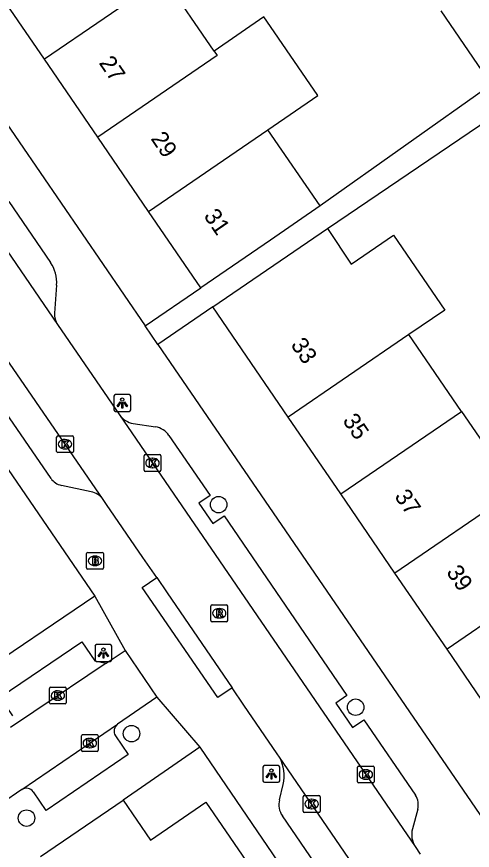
# Model space of a CAD drawing. Extents: x 157466 to 158888, y 383063 to 384677.
# Drawn here: x 158174.52 to 158201.58, y 383761.08 to 383810.57 of the extents above; entities that cross this region are included whole.
import ezdxf

# ---------------------------------------------------------------- set-up
doc = ezdxf.new("R2010")
doc.units = 0
for name, color, linetype in [('IMGEO_Boom', 7, 'Continuous'), ('IMGEO_Brandkraan', 7, 'Continuous'), ('IMGEO_Kolk', 7, 'Continuous'), ('IMGEO_Lichtpunt', 7, 'Continuous'), ('IMGEO_Pand', 7, 'Continuous'), ('IMGEO_Pand_nummerreeks', 7, 'Continuous'), ('IMGEO_Rijbaan_lokaal_open', 7, 'Continuous'), ('IMGEO_Rioolput', 7, 'Continuous'), ('IMGEO_Voetpad_open', 7, 'Continuous')]:
    doc.layers.add(name, color=color, linetype=linetype)

msp = doc.modelspace()

# ---------------------------------------------------------------- linework, layer by layer
at = {"layer": 'IMGEO_Boom'}
for centre in [(158186.512, 383781.605), (158194.645, 383769.577), (158181.34, 383768.007), (158175.105, 383762.994)]:
    msp.add_circle(centre, 0.489, dxfattribs=at)
at = {"layer": 'IMGEO_Brandkraan'}
for p, q in [((158178.669, 383777.842), (158178.669, 383778.694)), ((158178.744, 383778.768), (158179.596, 383778.768)), ((158179.157, 383778.548), (158179.182, 383778.548)), ((158179.67, 383778.694), (158179.67, 383777.842)), ((158179.596, 383777.768), (158178.744, 383777.768)), ((158179.18, 383777.988), (158179.155, 383777.988))]:
    msp.add_line(p, q, dxfattribs=at)
for points in [[(158178.669, 383777.842), (158178.669, 383778.694)], [(158178.744, 383778.768), (158179.596, 383778.768)], [(158179.67, 383778.694), (158179.67, 383777.842)], [(158179.017, 383778.468), (158179.017, 383778.068), (158179.23, 383778.068)], [(158179.248, 383778.468), (158179.017, 383778.468)], [(158179.196, 383778.387), (158179.142, 383778.387), (158179.142, 383778.311)], [(158179.142, 383778.311), (158179.195, 383778.311)], [(158179.204, 383778.235), (158179.142, 383778.235), (158179.142, 383778.154)], [(158179.142, 383778.154), (158179.204, 383778.154)], [(158179.596, 383777.768), (158178.744, 383777.768)]]:
    msp.add_lwpolyline(points, dxfattribs=at)
for centre, radius, start, end in [((158178.746, 383778.692), 0.0765, 91.552, 178.448), ((158178.746, 383778.692), 0.0765, 91.552, 178.448), ((158179.594, 383778.692), 0.0765, 1.552, 88.448), ((158179.594, 383778.692), 0.0765, 1.552, 88.448), ((158179.197, 383778.349), 0.0379, 267.8285, 90.9355), ((158179.205, 383778.194), 0.0404, 269.8759, 90.5077), ((158179.236, 383778.319), 0.251, 268.6676, 293.5347), ((158179.252, 383778.323), 0.145, 59.4692, 91.5367), ((158179.277, 383778.37), 0.0922, 285.5137, 58.1501), ((158179.282, 383778.178), 0.105, 301.3115, 78.989), ((158178.746, 383777.844), 0.0765, 181.552, 268.448), ((158178.746, 383777.844), 0.0765, 181.552, 268.448), ((158179.594, 383777.844), 0.0765, 271.552, 358.448), ((158179.594, 383777.844), 0.0765, 271.552, 358.448)]:
    msp.add_arc(centre, radius, start, end, dxfattribs=at)
for centre, major_axis, ratio, start_param, end_param in [((158179.156, 383778.268), (-0.387, 0.002), 0.722429, 4.712389, 7.853982), ((158179.181, 383778.268), (-0.39, 0.002), 0.717154, 1.570796, 4.712389)]:
    msp.add_ellipse(centre, major_axis=major_axis, ratio=ratio, start_param=start_param, end_param=end_param, dxfattribs=at)
at = {"layer": 'IMGEO_Kolk'}
for p, q in [((158176.891, 383784.764), (158176.891, 383785.616)), ((158176.966, 383785.69), (158177.818, 383785.69)), ((158177.379, 383785.47), (158177.404, 383785.47)), ((158177.892, 383785.616), (158177.892, 383784.764)), ((158177.818, 383784.69), (158176.966, 383784.69)), ((158177.402, 383784.91), (158177.377, 383784.91)), ((158182.084, 383783.648), (158182.084, 383784.5)), ((158182.159, 383784.574), (158183.011, 383784.574)), ((158183.085, 383784.5), (158183.085, 383783.648)), ((158182.572, 383784.354), (158182.597, 383784.354)), ((158183.011, 383783.574), (158182.159, 383783.574)), ((158182.595, 383783.794), (158182.57, 383783.794)), ((158176.464, 383769.844), (158176.464, 383770.696)), ((158176.539, 383770.77), (158177.391, 383770.77)), ((158177.465, 383770.696), (158177.465, 383769.844)), ((158176.952, 383770.55), (158176.977, 383770.55)), ((158177.391, 383769.77), (158176.539, 383769.77)), ((158176.975, 383769.99), (158176.95, 383769.99)), ((158178.362, 383767.022), (158178.362, 383767.874)), ((158178.437, 383767.948), (158179.289, 383767.948)), ((158178.85, 383767.728), (158178.875, 383767.728)), ((158179.363, 383767.874), (158179.363, 383767.022)), ((158178.873, 383767.168), (158178.848, 383767.168)), ((158179.289, 383766.948), (158178.437, 383766.948)), ((158194.751, 383765.156), (158194.751, 383766.008)), ((158194.826, 383766.082), (158195.678, 383766.082)), ((158195.239, 383765.862), (158195.264, 383765.862)), ((158195.752, 383766.008), (158195.752, 383765.156)), ((158195.262, 383765.302), (158195.237, 383765.302)), ((158195.678, 383765.082), (158194.826, 383765.082)), ((158191.537, 383763.407), (158191.537, 383764.259)), ((158191.612, 383764.333), (158192.464, 383764.333)), ((158192.538, 383764.259), (158192.538, 383763.407)), ((158192.025, 383764.113), (158192.05, 383764.113)), ((158192.464, 383763.333), (158191.612, 383763.333)), ((158192.048, 383763.553), (158192.023, 383763.553))]:
    msp.add_line(p, q, dxfattribs=at)
for points in [[(158176.891, 383784.764), (158176.891, 383785.616)], [(158176.966, 383785.69), (158177.818, 383785.69)], [(158177.892, 383785.616), (158177.892, 383784.764)], [(158177.212, 383785.39), (158177.335, 383785.39), (158177.335, 383785.239), (158177.465, 383785.39), (158177.629, 383785.39), (158177.483, 383785.239), (158177.636, 383784.99), (158177.484, 383784.99), (158177.399, 383785.154), (158177.335, 383785.087), (158177.335, 383784.99), (158177.212, 383784.99), (158177.212, 383785.39)], [(158177.818, 383784.69), (158176.966, 383784.69)], [(158182.084, 383783.648), (158182.084, 383784.5)], [(158182.159, 383784.574), (158183.011, 383784.574)], [(158183.085, 383784.5), (158183.085, 383783.648)], [(158182.405, 383784.274), (158182.528, 383784.274), (158182.528, 383784.123), (158182.658, 383784.274), (158182.822, 383784.274), (158182.676, 383784.123), (158182.829, 383783.874), (158182.677, 383783.874), (158182.592, 383784.038), (158182.528, 383783.971), (158182.528, 383783.874), (158182.405, 383783.874), (158182.405, 383784.274)], [(158183.011, 383783.574), (158182.159, 383783.574)], [(158176.464, 383769.844), (158176.464, 383770.696)], [(158176.539, 383770.77), (158177.391, 383770.77)], [(158177.465, 383770.696), (158177.465, 383769.844)], [(158176.785, 383770.47), (158176.908, 383770.47), (158176.908, 383770.319), (158177.038, 383770.47), (158177.202, 383770.47), (158177.056, 383770.319), (158177.209, 383770.07), (158177.057, 383770.07), (158176.972, 383770.234), (158176.908, 383770.167), (158176.908, 383770.07), (158176.785, 383770.07), (158176.785, 383770.47)], [(158177.391, 383769.77), (158176.539, 383769.77)], [(158178.362, 383767.022), (158178.362, 383767.874)], [(158178.437, 383767.948), (158179.289, 383767.948)], [(158179.363, 383767.874), (158179.363, 383767.022)], [(158178.683, 383767.648), (158178.806, 383767.648), (158178.806, 383767.497), (158178.936, 383767.648), (158179.1, 383767.648), (158178.954, 383767.497), (158179.107, 383767.248), (158178.955, 383767.248), (158178.87, 383767.412), (158178.806, 383767.345), (158178.806, 383767.248), (158178.683, 383767.248), (158178.683, 383767.648)], [(158179.289, 383766.948), (158178.437, 383766.948)], [(158194.751, 383765.156), (158194.751, 383766.008)], [(158194.826, 383766.082), (158195.678, 383766.082)], [(158195.072, 383765.782), (158195.195, 383765.782), (158195.195, 383765.631), (158195.325, 383765.782), (158195.489, 383765.782), (158195.343, 383765.631), (158195.496, 383765.382), (158195.344, 383765.382), (158195.259, 383765.546), (158195.195, 383765.479), (158195.195, 383765.382), (158195.072, 383765.382), (158195.072, 383765.782)], [(158195.752, 383766.008), (158195.752, 383765.156)], [(158195.678, 383765.082), (158194.826, 383765.082)], [(158191.537, 383763.407), (158191.537, 383764.259)], [(158191.612, 383764.333), (158192.464, 383764.333)], [(158192.538, 383764.259), (158192.538, 383763.407)], [(158191.858, 383764.033), (158191.981, 383764.033), (158191.981, 383763.882), (158192.111, 383764.033), (158192.275, 383764.033), (158192.129, 383763.882), (158192.282, 383763.633), (158192.13, 383763.633), (158192.045, 383763.797), (158191.981, 383763.73), (158191.981, 383763.633), (158191.858, 383763.633), (158191.858, 383764.033)], [(158192.464, 383763.333), (158191.612, 383763.333)]]:
    msp.add_lwpolyline(points, dxfattribs=at)
for centre, start, end in [((158176.968, 383785.614), 91.552, 178.448), ((158176.968, 383785.614), 91.552, 178.448), ((158177.816, 383785.614), 1.552, 88.448), ((158177.816, 383785.614), 1.552, 88.448), ((158176.968, 383784.766), 181.552, 268.448), ((158176.968, 383784.766), 181.552, 268.448), ((158177.816, 383784.766), 271.552, 358.448), ((158177.816, 383784.766), 271.552, 358.448), ((158182.161, 383784.498), 91.552, 178.448), ((158182.161, 383784.498), 91.552, 178.448), ((158183.009, 383784.498), 1.552, 88.448), ((158183.009, 383784.498), 1.552, 88.448), ((158182.161, 383783.65), 181.552, 268.448), ((158182.161, 383783.65), 181.552, 268.448), ((158183.009, 383783.65), 271.552, 358.448), ((158183.009, 383783.65), 271.552, 358.448), ((158176.541, 383770.694), 91.552, 178.448), ((158176.541, 383770.694), 91.552, 178.448), ((158177.389, 383770.694), 1.552, 88.448), ((158177.389, 383770.694), 1.552, 88.448), ((158176.541, 383769.846), 181.552, 268.448), ((158176.541, 383769.846), 181.552, 268.448), ((158177.389, 383769.846), 271.552, 358.448), ((158177.389, 383769.846), 271.552, 358.448), ((158178.439, 383767.872), 91.552, 178.448), ((158178.439, 383767.872), 91.552, 178.448), ((158179.287, 383767.872), 1.552, 88.448), ((158179.287, 383767.872), 1.552, 88.448), ((158178.439, 383767.024), 181.552, 268.448), ((158178.439, 383767.024), 181.552, 268.448), ((158179.287, 383767.024), 271.552, 358.448), ((158179.287, 383767.024), 271.552, 358.448), ((158194.828, 383766.006), 91.552, 178.448), ((158194.828, 383766.006), 91.552, 178.448), ((158195.676, 383766.006), 1.552, 88.448), ((158195.676, 383766.006), 1.552, 88.448), ((158194.828, 383765.158), 181.552, 268.448), ((158194.828, 383765.158), 181.552, 268.448), ((158195.676, 383765.158), 271.552, 358.448), ((158195.676, 383765.158), 271.552, 358.448), ((158191.614, 383764.257), 91.552, 178.448), ((158191.614, 383764.257), 91.552, 178.448), ((158192.462, 383764.257), 1.552, 88.448), ((158192.462, 383764.257), 1.552, 88.448), ((158191.614, 383763.409), 181.552, 268.448), ((158191.614, 383763.409), 181.552, 268.448), ((158192.462, 383763.409), 271.552, 358.448), ((158192.462, 383763.409), 271.552, 358.448)]:
    msp.add_arc(centre, 0.0765, start, end, dxfattribs=at)
for centre, major_axis, ratio, start_param, end_param in [((158177.378, 383785.19), (-0.387, 0.002), 0.722429, 4.712389, 7.853982), ((158177.403, 383785.19), (-0.39, 0.002), 0.717154, 1.570796, 4.712389), ((158182.571, 383784.074), (-0.387, 0.002), 0.722429, 4.712389, 7.853982), ((158182.596, 383784.074), (-0.39, 0.002), 0.717154, 1.570796, 4.712389), ((158176.951, 383770.27), (-0.387, 0.002), 0.722429, 4.712389, 7.853982), ((158176.976, 383770.27), (-0.39, 0.002), 0.717154, 1.570796, 4.712389), ((158178.849, 383767.448), (-0.387, 0.002), 0.722429, 4.712389, 7.853982), ((158178.874, 383767.448), (-0.39, 0.002), 0.717154, 1.570796, 4.712389), ((158195.238, 383765.582), (-0.387, 0.002), 0.722429, 4.712389, 7.853982), ((158195.263, 383765.582), (-0.39, 0.002), 0.717154, 1.570796, 4.712389), ((158192.024, 383763.833), (-0.387, 0.002), 0.722429, 4.712389, 7.853982), ((158192.049, 383763.833), (-0.39, 0.002), 0.717154, 1.570796, 4.712389)]:
    msp.add_ellipse(centre, major_axis=major_axis, ratio=ratio, start_param=start_param, end_param=end_param, dxfattribs=at)
at = {"layer": 'IMGEO_Lichtpunt'}
for p, q in [((158180.293, 383788.042), (158180.293, 383787.235)), ((158180.293, 383788.042), (158180.293, 383787.235)), ((158181.195, 383788.137), (158180.387, 383788.137)), ((158181.195, 383788.137), (158180.387, 383788.137)), ((158181.289, 383787.235), (158181.289, 383788.042)), ((158181.289, 383787.235), (158181.289, 383788.042)), ((158180.387, 383787.141), (158181.195, 383787.141)), ((158180.387, 383787.141), (158181.195, 383787.141)), ((158179.17, 383773.198), (158179.17, 383772.391)), ((158179.17, 383773.198), (158179.17, 383772.391)), ((158180.072, 383773.293), (158179.264, 383773.293)), ((158180.072, 383773.293), (158179.264, 383773.293)), ((158180.166, 383772.391), (158180.166, 383773.198)), ((158180.166, 383772.391), (158180.166, 383773.198)), ((158179.264, 383772.297), (158180.072, 383772.297)), ((158179.264, 383772.297), (158180.072, 383772.297)), ((158189.145, 383766.02), (158189.145, 383765.213)), ((158189.145, 383766.02), (158189.145, 383765.213)), ((158190.047, 383766.115), (158189.239, 383766.115)), ((158190.047, 383766.115), (158189.239, 383766.115)), ((158190.141, 383765.213), (158190.141, 383766.02)), ((158190.141, 383765.213), (158190.141, 383766.02)), ((158189.239, 383765.119), (158190.047, 383765.119)), ((158189.239, 383765.119), (158190.047, 383765.119))]:
    msp.add_line(p, q, dxfattribs=at)
for points in [[(158180.667, 383787.706), (158180.706, 383787.678), (158180.518, 383787.416), (158180.48, 383787.443), (158180.667, 383787.706)], [(158180.769, 383787.658), (158180.816, 383787.658), (158180.816, 383787.336), (158180.769, 383787.336), (158180.769, 383787.658)], [(158180.879, 383787.678), (158180.917, 383787.705), (158181.104, 383787.443), (158181.065, 383787.415), (158180.879, 383787.678)], [(158179.544, 383772.862), (158179.583, 383772.834), (158179.395, 383772.572), (158179.357, 383772.599), (158179.544, 383772.862)], [(158179.646, 383772.814), (158179.693, 383772.814), (158179.693, 383772.492), (158179.646, 383772.492), (158179.646, 383772.814)], [(158179.756, 383772.834), (158179.794, 383772.861), (158179.981, 383772.599), (158179.942, 383772.571), (158179.756, 383772.834)], [(158189.519, 383765.684), (158189.558, 383765.656), (158189.37, 383765.394), (158189.332, 383765.421), (158189.519, 383765.684)], [(158189.731, 383765.656), (158189.769, 383765.683), (158189.956, 383765.421), (158189.917, 383765.393), (158189.731, 383765.656)], [(158189.621, 383765.636), (158189.668, 383765.636), (158189.668, 383765.314), (158189.621, 383765.314), (158189.621, 383765.636)]]:
    msp.add_lwpolyline(points, dxfattribs=at)
for centre in [(158180.792, 383787.84), (158179.669, 383772.996), (158189.644, 383765.818)]:
    msp.add_circle(centre, 0.0994, dxfattribs=at)
for centre, start, end in [((158180.387, 383788.042), 90, 180), ((158180.387, 383788.042), 90, 180), ((158181.195, 383788.042), 0, 90), ((158181.195, 383788.042), 0, 90), ((158180.387, 383787.235), 180, 270), ((158180.387, 383787.235), 180, 270), ((158181.195, 383787.235), 270, 0), ((158181.195, 383787.235), 270, 360), ((158179.264, 383773.198), 90, 180), ((158179.264, 383773.198), 90, 180), ((158180.072, 383773.198), 0, 90), ((158180.072, 383773.198), 0, 90), ((158179.264, 383772.391), 180, 270), ((158179.264, 383772.391), 180, 270), ((158180.072, 383772.391), 270, 0), ((158180.072, 383772.391), 270, 360), ((158189.239, 383766.02), 90, 180), ((158189.239, 383766.02), 90, 180), ((158190.047, 383766.02), 0, 90), ((158190.047, 383766.02), 0, 90), ((158189.239, 383765.213), 180, 270), ((158189.239, 383765.213), 180, 270), ((158190.047, 383765.213), 270, 0), ((158190.047, 383765.213), 270, 360)]:
    msp.add_arc(centre, 0.0946, start, end, dxfattribs=at)
at = {"layer": 'IMGEO_Pand'}
for points in [[(158183.248, 383812.901), (158176.163, 383808.047)], [(158186.243, 383808.528), (158183.248, 383812.901)], [(158176.163, 383808.047), (158173.033, 383812.616)], [(158202.711, 383806.54), (158199.728, 383810.912)], [(158189.439, 383803.863), (158192.397, 383805.89), (158189.374, 383810.302), (158189.201, 383810.555), (158186.243, 383808.528)], [(158186.243, 383808.528), (158186.416, 383808.276), (158179.331, 383803.422)], [(158179.331, 383803.422), (158176.163, 383808.047)], [(158182.354, 383799.009), (158189.439, 383803.863)], [(158192.542, 383799.332), (158189.439, 383803.863)], [(158182.354, 383799.009), (158179.331, 383803.422)], [(158192.542, 383799.332), (158189.583, 383797.305), (158185.457, 383794.479)], [(158185.457, 383794.479), (158182.354, 383799.009)], [(158186.163, 383793.349), (158192.985, 383797.987)], [(158192.985, 383797.987), (158194.374, 383795.869), (158194.765, 383796.137), (158196.893, 383797.595), (158199.936, 383793.153), (158197.808, 383791.695)], [(158190.646, 383786.793), (158187.607, 383791.234), (158186.163, 383793.349)], [(158197.808, 383791.695), (158190.646, 383786.793)], [(158200.929, 383787.138), (158197.808, 383791.695)], [(158193.766, 383782.235), (158200.929, 383787.138)], [(158200.929, 383787.138), (158204.149, 383782.438)], [(158193.766, 383782.235), (158190.646, 383786.793)], [(158196.983, 383777.534), (158193.766, 383782.235)], [(158204.149, 383782.438), (158196.983, 383777.534)], [(158207.24, 383777.926), (158200.072, 383773.02)], [(158200.072, 383773.02), (158196.983, 383777.534)], [(158203.195, 383768.457), (158200.072, 383773.02)], [(158175.939, 383760.709), (158180.833, 383764.065)], [(158180.833, 383764.065), (158182.46, 383761.691), (158185.753, 383763.949), (158188.863, 383759.413)]]:
    msp.add_lwpolyline(points, dxfattribs=at)
at = {"layer": 'IMGEO_Rijbaan_lokaal_open'}
for points in [[(158179.656, 383781.899), (158162.085, 383807.463)], [(158167.359, 383806.297), (158176.948, 383792.302)], [(158176.948, 383792.302), (158180.633, 383786.925)], [(158180.633, 383786.925), (158198.181, 383761.303)], [(158182.833, 383777.276), (158182.01, 383778.474), (158179.858, 383781.604), (158179.656, 383781.899)], [(158182.833, 383777.276), (158183.462, 383776.361), (158187.315, 383770.733)], [(158179.837, 383772.198), (158180.957, 383772.951)], [(158180.957, 383772.951), (158182.841, 383770.169)], [(158179.837, 383772.198), (158175.539, 383769.31), (158174.159, 383768.371)], [(158190.126, 383766.615), (158189.996, 383766.816), (158188.017, 383769.707), (158187.315, 383770.733)], [(158182.841, 383770.169), (158180.511, 383768.576)], [(158174.828, 383764.691), (158180.511, 383768.576)], [(158195.535, 383758.724), (158190.126, 383766.615)], [(158174.828, 383764.691), (158173.626, 383763.869)], [(158198.181, 383761.303), (158198.486, 383760.859)]]:
    msp.add_lwpolyline(points, dxfattribs=at)
at = {"layer": 'IMGEO_Rioolput'}
for p, q in [((158186.046, 383774.727), (158186.046, 383775.579)), ((158186.121, 383775.653), (158186.973, 383775.653)), ((158187.047, 383775.579), (158187.047, 383774.727)), ((158186.534, 383775.433), (158186.559, 383775.433)), ((158186.973, 383774.653), (158186.121, 383774.653)), ((158186.557, 383774.873), (158186.532, 383774.873))]:
    msp.add_line(p, q, dxfattribs=at)
for points in [[(158186.046, 383774.727), (158186.046, 383775.579)], [(158186.121, 383775.653), (158186.973, 383775.653)], [(158187.047, 383775.579), (158187.047, 383774.727)], [(158186.635, 383775.351), (158186.383, 383775.353), (158186.383, 383774.953)], [(158186.383, 383774.953), (158186.507, 383774.953), (158186.507, 383775.115), (158186.518, 383775.115)], [(158186.561, 383775.272), (158186.507, 383775.272), (158186.507, 383775.191)], [(158186.507, 383775.191), (158186.559, 383775.191)], [(158186.565, 383775.086), (158186.636, 383774.953), (158186.776, 383774.953), (158186.711, 383775.079)], [(158186.973, 383774.653), (158186.121, 383774.653)]]:
    msp.add_lwpolyline(points, dxfattribs=at)
for centre, radius, start, end in [((158186.123, 383775.577), 0.0765, 91.552, 178.448), ((158186.123, 383775.577), 0.0765, 91.552, 178.448), ((158186.971, 383775.577), 0.0765, 1.552, 88.448), ((158186.971, 383775.577), 0.0765, 1.552, 88.448), ((158186.517, 383775.062), 0.0533, 26.0293, 88.6989), ((158186.543, 383775.38), 0.19, 274.7715, 282.9687), ((158186.567, 383775.176), 0.0964, 77.0061, 93.1865), ((158186.581, 383775.233), 0.0378, 276.6634, 79.6772), ((158186.634, 383775.241), 0.109, 350.3612, 89.416), ((158186.632, 383775.241), 0.112, 277.5842, 350.9817), ((158186.616, 383775.026), 0.108, 29.5134, 73.7905), ((158186.123, 383774.729), 0.0765, 181.552, 268.448), ((158186.123, 383774.729), 0.0765, 181.552, 268.448), ((158186.971, 383774.729), 0.0765, 271.552, 358.448), ((158186.971, 383774.729), 0.0765, 271.552, 358.448)]:
    msp.add_arc(centre, radius, start, end, dxfattribs=at)
for centre, major_axis, ratio, start_param, end_param in [((158186.533, 383775.153), (-0.387, 0.002), 0.722429, 4.712389, 7.853982), ((158186.558, 383775.153), (-0.39, 0.002), 0.717154, 1.570796, 4.712389)]:
    msp.add_ellipse(centre, major_axis=major_axis, ratio=ratio, start_param=start_param, end_param=end_param, dxfattribs=at)
at = {"layer": 'IMGEO_Voetpad_open'}
for points in [[(158152.194, 383835.929), (158182.143, 383792.209)], [(158157.348, 383808.015), (158179.168, 383776.179)], [(158202.711, 383806.54), (158192.542, 383799.332)], [(158192.985, 383797.987), (158205.614, 383806.573), (158206.118, 383805.858)], [(158170.42, 383804.89), (158173.149, 383800.908), (158172.481, 383800.45), (158173.383, 383799.134), (158174.051, 383799.592), (158176.527, 383795.979)], [(158176.558, 383783.16), (158162.479, 383803.645)], [(158176.89, 383794.641), (158176.77, 383792.966)], [(158182.143, 383792.209), (158185.457, 383794.479)], [(158186.163, 383793.349), (158182.895, 383791.111)], [(158182.895, 383791.111), (158182.143, 383792.209)], [(158182.895, 383791.111), (158211.057, 383750), (158215.044, 383744.012)], [(158181.439, 383786.42), (158182.755, 383786.218)], [(158183.563, 383785.71), (158186.005, 383782.145), (158185.336, 383781.687), (158186.166, 383780.475), (158186.834, 383780.933), (158194.133, 383770.277), (158193.465, 383769.82), (158194.463, 383768.363), (158195.13, 383768.82), (158198.194, 383764.347)], [(158178.934, 383782.37), (158177.172, 383782.748)], [(158187.315, 383770.733), (158186.457, 383770.145), (158181.975, 383776.688), (158182.833, 383777.276)], [(158179.168, 383776.179), (158171.837, 383771.231)], [(158179.168, 383776.179), (158180.957, 383772.951)], [(158174.291, 383769.066), (158173.531, 383770.179), (158178.389, 383773.452), (158179.151, 383772.335), (158179.837, 383772.198)], [(158182.841, 383770.169), (158185.398, 383767.212)], [(158180.38, 383767.881), (158181.14, 383766.768), (158176.268, 383763.437), (158175.508, 383764.55)], [(158185.398, 383767.212), (158180.833, 383764.065)], [(158185.398, 383767.212), (158197.119, 383750), (158205.617, 383737.521)], [(158190.119, 383764.083), (158190.334, 383764.979)], [(158198.334, 383763.519), (158198.017, 383762.354)], [(158192.476, 383759.938), (158190.295, 383763.124)]]:
    msp.add_lwpolyline(points, dxfattribs=at)
for centre, radius, start, end in [((158174.795, 383794.791), 2.101, 355.9125, 34.4455), ((158177.815, 383792.89), 1.048, 175.8591, 214.154), ((158181.688, 383787.712), 1.316, 216.7463, 259.1153), ((158182.575, 383785.035), 1.196, 34.3276, 81.3562), ((158177.384, 383783.727), 1.002, 214.479, 257.797), ((158178.676, 383781.185), 1.213, 36.06, 77.7027), ((158180.831, 383768.156), 0.528, 127.2771, 211.3741), ((158188.074, 383765.523), 2.324, 346.4646, 28.0267), ((158175.094, 383764.265), 0.502, 34.555, 122.0161), ((158197.367, 383763.781), 1.002, 344.82, 34.3739), ((158191.284, 383763.801), 1.198, 166.3903, 214.4086), ((158199.276, 383762.012), 1.304, 164.8054, 212.9327)]:
    msp.add_arc(centre, radius, start, end, dxfattribs=at)

# ---------------------------------------------------------------- texts
at = {"layer": 'IMGEO_Pand_nummerreeks'}
for s, rotation, p in [('27', 304.4116, (158179.371, 383807.824)), ('29', 304.4116, (158182.45, 383803.328)), ('31', 304.4113, (158185.593, 383798.74)), ('33', 304.3887, (158190.76, 383791.089)), ('35', 304.3867, (158193.839, 383786.59)), ('37', 304.3867, (158196.918, 383782.091)), ('39', 304.3867, (158199.997, 383777.592))]:
    msp.add_text(s, height=1, rotation=rotation, dxfattribs=at).set_placement(p)

doc.saveas('drawing.dxf')
